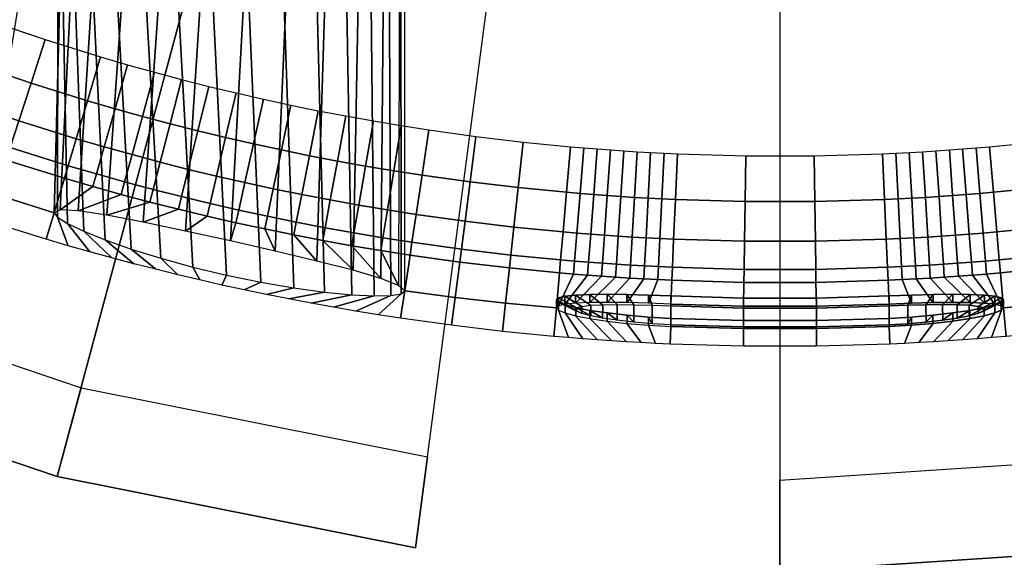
# Model space of a CAD drawing. Header units: inches. Extents: x -213 to 429, y -72 to 85.
# Tile 628 of 656: x 391.51 to 392.576, y 67.892 to 68.474. Entities that reach past the tile are written whole.
import ezdxf
from ezdxf.enums import TextEntityAlignment as Align

# ---------------------------------------------------------------- set-up
doc = ezdxf.new("R2010")
doc.units = ezdxf.units.IN
doc.header["$LTSCALE"] = 96
doc.header["$MEASUREMENT"] = 0
for name, color, linetype in [('A-FURN-3-BE_HOLD-BKCASE-BOTTOM-WOOD-HORIZONTAL', 33, 'Continuous'), ('A-FURN-3-BE_HOLD-BKCASE-SHELF-WOOD-HORIZONTAL', 33, 'Continuous'), ('A-FURN-3-BE_HOLD-BKCASE-TOP-FALSE', 251, 'Continuous'), ('A-FURN-3-BE_HOLD-STOR-TOP-WOOD-HORIZONTAL', 33, 'Continuous'), ('A-FURN-3-COLLECTION-UMA-LIGHT-BASE', 254, 'Continuous'), ('A-FURN-3-COLLECTION-UMA-LIGHT-BASE-HOLE', 251, 'Continuous'), ('A-FURN-3-COLLECTION-UMA-LIGHT-LENS', 31, 'Continuous'), ('A-FURN-HAWORTH-ATT', 251, 'Continuous')]:
    doc.layers.add(name, color=color, linetype=linetype)
doc.styles.get("Standard").update_dxf_attribs({"font": 'trebuc.ttf'})

# ---------------------------------------------------------------- blocks, each defined once
blk = doc.blocks.new('HCPL-UMT2-11-3D-3')
at = {"layer": 'A-FURN-3-COLLECTION-UMA-LIGHT-BASE'}
for points, invisible_edges in [([(0.8555, -2.4261, 29.0984), (0.8715, -2.4204, 29.0984), (-0.8715, -2.4204, 29.0984), (-0.8555, -2.4261, 29.0984)], 10), ([(-0.8555, -2.4261, 29.0984), (-0.7955, -2.4465, 29.0984), (0.7955, -2.4465, 29.0984), (0.8555, -2.4261, 29.0984)], 10), ([(0.7355, -2.4652, 29.0984), (0.7955, -2.4465, 29.0984), (-0.7955, -2.4465, 29.0984), (-0.7355, -2.4652, 29.0984)], 10), ([(-0.7355, -2.4652, 29.0984), (-0.7063, -2.4737, 29.0984), (0.7063, -2.4737, 29.0984), (0.7355, -2.4652, 29.0984)], 10), ([(0.6771, -2.4818, 29.0984), (0.7063, -2.4737, 29.0984), (-0.7063, -2.4737, 29.0984), (-0.6771, -2.4818, 29.0984)], 10), ([(-0.6771, -2.4818, 29.0984), (-0.6478, -2.4896, 29.0984), (0.6478, -2.4896, 29.0984), (0.6771, -2.4818, 29.0984)], 10), ([(0.6183, -2.4971, 29.0984), (0.6478, -2.4896, 29.0984), (-0.6478, -2.4896, 29.0984), (-0.6183, -2.4971, 29.0984)], 10), ([(-0.6183, -2.4971, 29.0984), (-0.5888, -2.5042, 29.0984), (0.5888, -2.5042, 29.0984), (0.6183, -2.4971, 29.0984)], 10), ([(0.5593, -2.511, 29.0984), (0.5888, -2.5042, 29.0984), (-0.5888, -2.5042, 29.0984), (-0.5592, -2.511, 29.0984)], 10), ([(-0.5592, -2.511, 29.0984), (-0.5296, -2.5174, 29.0984), (0.5296, -2.5174, 29.0984), (0.5593, -2.511, 29.0984)], 10), ([(0.4998, -2.5235, 29.0984), (0.5296, -2.5174, 29.0984), (-0.5296, -2.5174, 29.0984), (-0.4998, -2.5235, 29.0984)], 10), ([(-0.4998, -2.5235, 29.0984), (-0.47, -2.5292, 29.0984), (0.47, -2.5292, 29.0984), (0.4998, -2.5235, 29.0984)], 10), ([(0.4402, -2.5346, 29.0984), (0.47, -2.5292, 29.0984), (-0.47, -2.5292, 29.0984), (-0.4401, -2.5346, 29.0984)], 10), ([(-0.4401, -2.5346, 29.0984), (-0.4102, -2.5396, 29.0984), (0.4102, -2.5396, 29.0984), (0.4402, -2.5346, 29.0984)], 10), ([(0.3802, -2.5443, 29.0984), (0.4102, -2.5396, 29.0984), (-0.4102, -2.5396, 29.0984), (-0.3802, -2.5443, 29.0984)], 10), ([(-0.3802, -2.5443, 29.0984), (-0.3292, -2.5514, 29.0984), (0.3292, -2.5514, 29.0984), (0.3802, -2.5443, 29.0984)], 10), ([(0.278, -2.5575, 29.0984), (0.3292, -2.5514, 29.0984), (-0.3292, -2.5514, 29.0984), (-0.278, -2.5575, 29.0984)], 10), ([(-0.278, -2.5575, 29.0984), (-0.2267, -2.5625, 29.0984), (0.2267, -2.5625, 29.0984), (0.278, -2.5575, 29.0984)], 10), ([(0.2123, -2.5638, 29.0984), (0.2267, -2.5625, 29.0984), (-0.2267, -2.5625, 29.0984), (-0.2123, -2.5638, 29.0984)], 10), ([(-0.2123, -2.5638, 29.0984), (-0.1978, -2.5649, 29.0984), (0.1978, -2.5649, 29.0984), (0.2123, -2.5638, 29.0984)], 10), ([(0.1834, -2.566, 29.0984), (0.1978, -2.5649, 29.0984), (-0.1978, -2.5649, 29.0984), (-0.1834, -2.566, 29.0984)], 10), ([(-0.1834, -2.566, 29.0984), (-0.1689, -2.567, 29.0984), (0.1689, -2.567, 29.0984), (0.1834, -2.566, 29.0984)], 10), ([(0.1545, -2.5679, 29.0984), (0.1689, -2.567, 29.0984), (-0.1689, -2.567, 29.0984), (-0.1545, -2.5679, 29.0984)], 10), ([(-0.1545, -2.5679, 29.0984), (-0.14, -2.5687, 29.0984), (0.14, -2.5687, 29.0984), (0.1545, -2.5679, 29.0984)], 10), ([(0.1255, -2.5695, 29.0984), (0.14, -2.5687, 29.0984), (-0.14, -2.5687, 29.0984), (-0.1255, -2.5695, 29.0984)], 10), ([(-0.1255, -2.5695, 29.0984), (-0.1111, -2.5701, 29.0984), (0.1111, -2.5701, 29.0984), (0.1255, -2.5695, 29.0984)], 10), ([(-0.1111, -2.5701, 29.0984), (-0.037, -2.5723, 29.0984), (0.037, -2.5723, 29.0984), (0.1111, -2.5701, 29.0984)], 8)]:
    blk.add_3dface(points, dxfattribs=dict(at, invisible_edges=invisible_edges))
at = {"layer": 'A-FURN-HAWORTH-ATT', "flags": 1}
for tag, p in [('HAWMC', (0, 0)), ('HAWPN', (0, -0.1667)), ('HAWSN', (0, -0.3333))]:
    blk.add_attdef(tag, text='', height=0.1, dxfattribs=at).set_placement(p, align=Align.TOP_CENTER)
at = {"layer": 'A-FURN-3-COLLECTION-UMA-LIGHT-BASE'}
mesh = blk.add_polymesh((2, 77), dxfattribs=at)
for k, corner in enumerate([(0.8619, -2.6388, 29.9279), (0.9114, -2.5734, 29.4578), (0.9168, -2.5689, 29.4346), (0.9278, -2.5626, 29.4138), (0.9431, -2.5548, 29.3966), (0.9619, -2.5461, 29.3838), (0.983, -2.5369, 29.3759), (1.0053, -2.5275, 29.3732), (1.4037, -2.3299, 29.3732), (1.7645, -2.0701, 29.3732), (2.0782, -1.755, 29.3732), (2.3364, -1.393, 29.3732), (2.5321, -0.9937, 29.3732), (2.6601, -0.5679, 29.3732), (2.7171, -0.127, 29.3732), (2.7015, 0.3174, 29.3732), (2.6137, 0.7533, 29.3732), (2.456, 1.169, 29.3732), (2.2328, 1.5535, 29.3732), (1.9498, 1.8965, 29.3732), (1.6148, 2.1889, 29.3732), (1.2366, 2.4227, 29.3732), (0.8254, 2.5918, 29.3732), (0.3921, 2.6916, 29.3732), (0.3636, 2.6961, 29.3767), (0.3368, 2.7008, 29.387), (0.3132, 2.7053, 29.4035), (0.2943, 2.7097, 29.4252), (0.2812, 2.7138, 29.4508), (0.2747, 2.7173, 29.479), (0.2701, 2.722, 29.5221), (0.2604, 2.7276, 29.5708), (0.2421, 2.7337, 29.6168), (0.2157, 2.74, 29.6588), (0.182, 2.7459, 29.6952), (0.1424, 2.7511, 29.7253), (0.0976, 2.755, 29.747), (0.0497, 2.7577, 29.7609), (0, 2.7585, 29.7653), (-0.0497, 2.7577, 29.7609), (-0.0977, 2.755, 29.747), (-0.1425, 2.7511, 29.7253), (-0.182, 2.7459, 29.6952), (-0.2157, 2.74, 29.6588), (-0.2421, 2.7337, 29.6168), (-0.2604, 2.7276, 29.5708), (-0.2702, 2.722, 29.5221), (-0.2747, 2.7173, 29.479), (-0.2812, 2.7138, 29.4508), (-0.2943, 2.7097, 29.4252), (-0.3132, 2.7053, 29.4035), (-0.3368, 2.7008, 29.387), (-0.3636, 2.6961, 29.3767), (-0.3922, 2.6916, 29.3732), (-0.8254, 2.5918, 29.3732), (-1.2367, 2.4227, 29.3732), (-1.6148, 2.1888, 29.3732), (-1.9499, 1.8965, 29.3732), (-2.2328, 1.5535, 29.3732), (-2.456, 1.169, 29.3732), (-2.6137, 0.7532, 29.3732), (-2.7015, 0.3174, 29.3732), (-2.7171, -0.127, 29.3732), (-2.6601, -0.568, 29.3732), (-2.532, -0.9937, 29.3732), (-2.3363, -1.393, 29.3732), (-2.0782, -1.755, 29.3732), (-1.7645, -2.0701, 29.3732), (-1.4037, -2.3299, 29.3732), (-1.0053, -2.5275, 29.3732), (-0.983, -2.5369, 29.3759), (-0.9619, -2.5461, 29.3838), (-0.9431, -2.5548, 29.3966), (-0.9277, -2.5626, 29.4138), (-0.9168, -2.5689, 29.4346), (-0.9113, -2.5734, 29.4578), (-0.8618, -2.6389, 29.9279), (0.7632, -2.0306, 30.4279), (0.8131, -2.0136, 29.9578), (0.8181, -2.0119, 29.9346), (0.8272, -2.0086, 29.9138), (0.8398, -2.004, 29.8966), (0.855, -1.9983, 29.8838), (0.8719, -1.9918, 29.8759), (0.8895, -1.9849, 29.8732), (1.1024, -1.8298, 30.1232), (1.3857, -1.6257, 30.1232), (1.6321, -1.3782, 30.1232), (1.8348, -1.0939, 30.1232), (1.9885, -0.7804, 30.1232), (2.0891, -0.446, 30.1232), (2.1338, -0.0997, 30.1232), (2.1216, 0.2493, 30.1232), (2.0526, 0.5916, 30.1232), (1.9288, 0.9181, 30.1232), (1.7535, 1.22, 30.1232), (1.5313, 1.4894, 30.1232), (1.2682, 1.719, 30.1232), (0.9712, 1.9026, 30.1232), (0.6482, 2.0354, 30.1232), (0.308, 2.1138, 30.3732), (0.2855, 2.117, 30.3767), (0.2643, 2.1197, 30.387), (0.2457, 2.122, 30.4035), (0.2306, 2.1237, 30.4252), (0.2202, 2.1248, 30.4508), (0.2148, 2.1253, 30.479), (0.211, 2.1257, 30.5221), (0.203, 2.1265, 30.5708), (0.1884, 2.1278, 30.6168), (0.1677, 2.1295, 30.6588), (0.1413, 2.1315, 30.6952), (0.1105, 2.1333, 30.7253), (0.0757, 2.1348, 30.747), (0.0385, 2.1358, 30.7609), (0, 2.1361, 30.7653), (-0.0385, 2.1358, 30.7609), (-0.0757, 2.1348, 30.747), (-0.1105, 2.1333, 30.7253), (-0.1413, 2.1315, 30.6952), (-0.1677, 2.1295, 30.6588), (-0.1884, 2.1278, 30.6168), (-0.203, 2.1265, 30.5708), (-0.211, 2.1257, 30.5221), (-0.2148, 2.1253, 30.479), (-0.2202, 2.1248, 30.4508), (-0.2307, 2.1236, 30.4252), (-0.2457, 2.122, 30.4035), (-0.2643, 2.1197, 30.387), (-0.2855, 2.117, 30.3767), (-0.308, 2.1138, 30.3732), (-0.6482, 2.0354, 30.1232), (-0.9712, 1.9026, 30.1232), (-1.2682, 1.719, 30.1232), (-1.5313, 1.4894, 30.1232), (-1.7535, 1.22, 30.1232), (-1.9288, 0.918, 30.1232), (-2.0526, 0.5915, 30.1232), (-2.1216, 0.2492, 30.1232), (-2.1338, -0.0997, 30.1232), (-2.0891, -0.446, 30.1232), (-1.9885, -0.7804, 30.1232), (-1.8348, -1.094, 30.1232), (-1.632, -1.3783, 30.1232), (-1.3857, -1.6257, 30.1232), (-1.1023, -1.8298, 30.1232), (-0.8895, -1.9849, 29.8732), (-0.8718, -1.9919, 29.8759), (-0.855, -1.9983, 29.8838), (-0.8398, -2.004, 29.8966), (-0.8272, -2.0086, 29.9138), (-0.818, -2.0119, 29.9346), (-0.8131, -2.0136, 29.9578), (-0.7632, -2.0306, 30.4279)]):
    mesh.set_mesh_vertex(divmod(k, 77), corner)
mesh = blk.add_polymesh((6, 6), dxfattribs=at)
for k, corner in enumerate([(-0.6478, -2.4896, 29.0984), (-0.6602, -2.5377, 29.1077), (-0.6711, -2.5792, 29.1341), (-0.6788, -2.6088, 29.1743), (-0.6823, -2.6224, 29.2228), (-0.7289, -2.6366, 29.4861), (-0.6771, -2.4818, 29.0984), (-0.6901, -2.5297, 29.1077), (-0.7014, -2.5711, 29.1341), (-0.7095, -2.6006, 29.1743), (-0.7132, -2.6141, 29.2228), (-0.7597, -2.6319, 29.5254), (-0.7063, -2.4737, 29.0984), (-0.7199, -2.5214, 29.1077), (-0.7317, -2.5627, 29.1341), (-0.7401, -2.592, 29.1743), (-0.744, -2.6055, 29.2228), (-0.7792, -2.6309, 29.5715), (-0.7355, -2.4652, 29.0984), (-0.7496, -2.5127, 29.1077), (-0.7619, -2.5539, 29.1341), (-0.7707, -2.5831, 29.1743), (-0.7747, -2.5966, 29.2228), (-0.7858, -2.634, 29.6211), (-0.7955, -2.4465, 29.0984), (-0.8108, -2.4936, 29.1077), (-0.8241, -2.5345, 29.1341), (-0.8335, -2.5635, 29.1743), (-0.8379, -2.5769, 29.2228), (-0.891, -2.6008, 29.6257), (-0.8555, -2.4261, 29.0984), (-0.872, -2.4729, 29.1077), (-0.8863, -2.5134, 29.1341), (-0.8964, -2.5422, 29.1743), (-0.9011, -2.5555, 29.2228), (-0.9087, -2.5771, 29.457)]):
    mesh.set_mesh_vertex(divmod(k, 6), corner)
mesh = blk.add_polymesh((9, 6), dxfattribs=at)
for k, corner in enumerate([(-0.4102, -2.5396, 29.0984), (-0.4181, -2.5886, 29.1077), (-0.425, -2.631, 29.1341), (-0.4298, -2.6611, 29.1743), (-0.4321, -2.675, 29.2228), (-0.4129, -2.7127, 29.5717), (-0.4401, -2.5346, 29.0984), (-0.4486, -2.5835, 29.1077), (-0.456, -2.6258, 29.1341), (-0.4612, -2.6559, 29.1743), (-0.4636, -2.6697, 29.2228), (-0.432, -2.7051, 29.5261), (-0.47, -2.5292, 29.0984), (-0.4791, -2.578, 29.1077), (-0.4869, -2.6202, 29.1341), (-0.4925, -2.6503, 29.1743), (-0.4951, -2.6641, 29.2228), (-0.4622, -2.6963, 29.4871), (-0.4998, -2.5235, 29.0984), (-0.5095, -2.5722, 29.1077), (-0.5178, -2.6143, 29.1341), (-0.5238, -2.6443, 29.1743), (-0.5265, -2.658, 29.2228), (-0.5013, -2.6863, 29.4573), (-0.5296, -2.5174, 29.0984), (-0.5398, -2.566, 29.1077), (-0.5486, -2.608, 29.1341), (-0.5549, -2.6379, 29.1743), (-0.5578, -2.6516, 29.2228), (-0.5466, -2.6756, 29.4387), (-0.5592, -2.511, 29.0984), (-0.57, -2.5594, 29.1077), (-0.5794, -2.6014, 29.1341), (-0.586, -2.6312, 29.1743), (-0.5891, -2.6449, 29.2228), (-0.595, -2.6646, 29.4321), (-0.5888, -2.5042, 29.0984), (-0.6002, -2.5525, 29.1077), (-0.61, -2.5943, 29.1341), (-0.617, -2.6241, 29.1743), (-0.6202, -2.6377, 29.2228), (-0.6436, -2.6539, 29.4381), (-0.6183, -2.4971, 29.0984), (-0.6303, -2.5453, 29.1077), (-0.6406, -2.587, 29.1341), (-0.6479, -2.6166, 29.1743), (-0.6513, -2.6302, 29.2228), (-0.6893, -2.6442, 29.4565), (-0.6478, -2.4896, 29.0984), (-0.6602, -2.5377, 29.1077), (-0.6711, -2.5792, 29.1341), (-0.6788, -2.6088, 29.1743), (-0.6823, -2.6224, 29.2228), (-0.7289, -2.6366, 29.4861)]):
    mesh.set_mesh_vertex(divmod(k, 6), corner)
mesh = blk.add_polymesh((9, 6), dxfattribs=at)
for k, corner in enumerate([(-0.1689, -2.567, 29.0984), (-0.1722, -2.6165, 29.1077), (-0.175, -2.6593, 29.1341), (-0.177, -2.6898, 29.1743), (-0.1779, -2.7038, 29.2228), (-0.2059, -2.7313, 29.5226), (-0.1834, -2.566, 29.0984), (-0.1869, -2.6155, 29.1077), (-0.19, -2.6583, 29.1341), (-0.1921, -2.6888, 29.1743), (-0.1931, -2.7028, 29.2228), (-0.2213, -2.732, 29.5414), (-0.1978, -2.5649, 29.0984), (-0.2016, -2.6144, 29.1077), (-0.2049, -2.6572, 29.1341), (-0.2073, -2.6877, 29.1743), (-0.2084, -2.7016, 29.2228), (-0.2327, -2.7331, 29.5629), (-0.2123, -2.5638, 29.0984), (-0.2163, -2.6132, 29.1077), (-0.2199, -2.656, 29.1341), (-0.2224, -2.6864, 29.1743), (-0.2236, -2.7004, 29.2228), (-0.2397, -2.7348, 29.5861), (-0.2267, -2.5625, 29.0984), (-0.2311, -2.6119, 29.1077), (-0.2348, -2.6547, 29.1341), (-0.2375, -2.6852, 29.1743), (-0.2388, -2.6991, 29.2228), (-0.2421, -2.737, 29.6102), (-0.278, -2.5575, 29.0984), (-0.2833, -2.6068, 29.1077), (-0.288, -2.6495, 29.1341), (-0.2913, -2.6799, 29.1743), (-0.2928, -2.6938, 29.2228), (-0.297, -2.732, 29.6139), (-0.3292, -2.5514, 29.0984), (-0.3355, -2.6006, 29.1077), (-0.341, -2.6432, 29.1341), (-0.3449, -2.6735, 29.1743), (-0.3467, -2.6874, 29.2228), (-0.3517, -2.7258, 29.6175), (-0.3802, -2.5443, 29.0984), (-0.3875, -2.5933, 29.1077), (-0.3939, -2.6358, 29.1341), (-0.3984, -2.666, 29.1743), (-0.4005, -2.6799, 29.2228), (-0.4063, -2.7185, 29.6211), (-0.4102, -2.5396, 29.0984), (-0.4181, -2.5886, 29.1077), (-0.425, -2.631, 29.1341), (-0.4298, -2.6611, 29.1743), (-0.4321, -2.675, 29.2228), (-0.4129, -2.7127, 29.5717)]):
    mesh.set_mesh_vertex(divmod(k, 6), corner)
mesh = blk.add_polymesh((9, 6), dxfattribs=at)
for k, corner in enumerate([(0.278, -2.5575, 29.0984), (0.2834, -2.6068, 29.1077), (0.288, -2.6495, 29.1341), (0.2913, -2.6799, 29.1743), (0.2928, -2.6938, 29.2228), (0.297, -2.732, 29.6139), (0.2267, -2.5625, 29.0984), (0.2311, -2.6119, 29.1077), (0.2349, -2.6547, 29.1341), (0.2375, -2.6852, 29.1743), (0.2388, -2.6991, 29.2228), (0.2421, -2.737, 29.6102), (0.2123, -2.5638, 29.0984), (0.2164, -2.6132, 29.1077), (0.2199, -2.656, 29.1341), (0.2224, -2.6864, 29.1743), (0.2236, -2.7004, 29.2228), (0.2398, -2.7348, 29.5861), (0.1978, -2.5649, 29.0984), (0.2016, -2.6144, 29.1077), (0.2049, -2.6572, 29.1341), (0.2073, -2.6877, 29.1743), (0.2084, -2.7016, 29.2228), (0.2327, -2.7331, 29.5629), (0.1834, -2.566, 29.0984), (0.1869, -2.6155, 29.1077), (0.19, -2.6583, 29.1341), (0.1922, -2.6888, 29.1743), (0.1932, -2.7028, 29.2228), (0.2213, -2.732, 29.5414), (0.1689, -2.567, 29.0984), (0.1722, -2.6165, 29.1077), (0.175, -2.6593, 29.1341), (0.177, -2.6898, 29.1743), (0.1779, -2.7038, 29.2228), (0.2059, -2.7313, 29.5226), (0.1545, -2.5679, 29.0984), (0.1575, -2.6174, 29.1077), (0.16, -2.6603, 29.1341), (0.1619, -2.6908, 29.1743), (0.1627, -2.7048, 29.2228), (0.1871, -2.7312, 29.5072), (0.14, -2.5687, 29.0984), (0.1427, -2.6183, 29.1077), (0.1451, -2.6611, 29.1341), (0.1467, -2.6916, 29.1743), (0.1475, -2.7057, 29.2228), (0.1656, -2.7314, 29.4957), (0.1255, -2.5695, 29.0984), (0.128, -2.619, 29.1077), (0.1301, -2.6619, 29.1341), (0.1316, -2.6924, 29.1743), (0.1322, -2.7064, 29.2228), (0.1423, -2.732, 29.4886)]):
    mesh.set_mesh_vertex(divmod(k, 6), corner)
mesh = blk.add_polymesh((9, 6), dxfattribs=at)
for k, corner in enumerate([(0.1255, -2.5695, 29.0984), (0.128, -2.619, 29.1077), (0.1301, -2.6619, 29.1341), (0.1316, -2.6924, 29.1743), (0.1322, -2.7064, 29.2228), (0.1423, -2.732, 29.4886), (0.1111, -2.5701, 29.0984), (0.1132, -2.6197, 29.1077), (0.1151, -2.6626, 29.1341), (0.1164, -2.6931, 29.1743), (0.117, -2.7071, 29.2228), (0.1181, -2.733, 29.4862), (0.037, -2.5723, 29.0984), (0.0378, -2.6219, 29.1077), (0.0384, -2.6648, 29.1341), (0.0388, -2.6954, 29.1743), (0.039, -2.7094, 29.2228), (0.0394, -2.7352, 29.4862), (-0.037, -2.5723, 29.0984), (-0.0377, -2.6219, 29.1077), (-0.0384, -2.6648, 29.1341), (-0.0388, -2.6954, 29.1743), (-0.039, -2.7094, 29.2228), (-0.0394, -2.7352, 29.4862), (-0.1111, -2.5701, 29.0984), (-0.1132, -2.6197, 29.1077), (-0.1151, -2.6626, 29.1341), (-0.1164, -2.6931, 29.1743), (-0.117, -2.7071, 29.2228), (-0.1181, -2.733, 29.4862), (-0.1255, -2.5695, 29.0984), (-0.128, -2.619, 29.1077), (-0.1301, -2.6619, 29.1341), (-0.1315, -2.6924, 29.1743), (-0.1322, -2.7064, 29.2228), (-0.1423, -2.732, 29.4886), (-0.14, -2.5687, 29.0984), (-0.1427, -2.6183, 29.1077), (-0.145, -2.6611, 29.1341), (-0.1467, -2.6916, 29.1743), (-0.1475, -2.7057, 29.2228), (-0.1656, -2.7314, 29.4957), (-0.1545, -2.5679, 29.0984), (-0.1574, -2.6174, 29.1077), (-0.16, -2.6603, 29.1341), (-0.1619, -2.6908, 29.1743), (-0.1627, -2.7048, 29.2228), (-0.1871, -2.7312, 29.5072), (-0.1689, -2.567, 29.0984), (-0.1722, -2.6165, 29.1077), (-0.175, -2.6593, 29.1341), (-0.177, -2.6898, 29.1743), (-0.1779, -2.7038, 29.2228), (-0.2059, -2.7313, 29.5226)]):
    mesh.set_mesh_vertex(divmod(k, 6), corner)
mesh = blk.add_polymesh((2, 60), dxfattribs=at)
for k, corner in enumerate([(-0.891, -2.6008, 29.6257), (-0.7858, -2.634, 29.6211), (-0.7821, -2.6389, 29.6583), (-0.7712, -2.6457, 29.6938), (-0.7538, -2.6541, 29.7262), (-0.7305, -2.6634, 29.7544), (-0.7024, -2.6733, 29.7776), (-0.6704, -2.6833, 29.795), (-0.6356, -2.6929, 29.8059), (-0.5991, -2.7016, 29.81), (-0.5622, -2.7092, 29.807), (-0.5264, -2.7154, 29.7969), (-0.4931, -2.72, 29.7798), (-0.4636, -2.7228, 29.7564), (-0.4393, -2.724, 29.7276), (-0.4212, -2.7235, 29.6945), (-0.41, -2.7217, 29.6585), (-0.4063, -2.7185, 29.6211), (-0.3517, -2.7258, 29.6175), (-0.297, -2.732, 29.6139), (-0.2421, -2.737, 29.6102), (-0.2397, -2.7396, 29.6344), (-0.2327, -2.7425, 29.6577), (-0.2213, -2.7455, 29.6791), (-0.2059, -2.7486, 29.6978), (-0.1871, -2.7514, 29.7133), (-0.1657, -2.7539, 29.7248), (-0.1424, -2.7559, 29.7318), (-0.1181, -2.7573, 29.7343), (-0.0394, -2.7595, 29.7343), (0.0394, -2.7595, 29.7343), (0.1181, -2.7573, 29.7343), (0.1424, -2.7559, 29.7318), (0.1657, -2.7539, 29.7248), (0.1872, -2.7514, 29.7133), (0.2059, -2.7486, 29.6978), (0.2213, -2.7455, 29.6791), (0.2327, -2.7425, 29.6577), (0.2397, -2.7396, 29.6344), (0.2421, -2.737, 29.6102), (0.297, -2.732, 29.6139), (0.3517, -2.7258, 29.6175), (0.4063, -2.7185, 29.6211), (0.41, -2.7217, 29.6585), (0.4212, -2.7235, 29.6945), (0.4393, -2.724, 29.7276), (0.4636, -2.7228, 29.7564), (0.4931, -2.72, 29.7798), (0.5264, -2.7154, 29.7969), (0.5623, -2.7092, 29.807), (0.5991, -2.7016, 29.81), (0.6356, -2.6929, 29.8059), (0.6704, -2.6833, 29.795), (0.7024, -2.6733, 29.7776), (0.7305, -2.6634, 29.7544), (0.7538, -2.6541, 29.7262), (0.7712, -2.6457, 29.6938), (0.7821, -2.6389, 29.6583), (0.7858, -2.634, 29.6211), (0.891, -2.6008, 29.6257), (-0.8592, -2.6426, 29.9271), (-0.7944, -2.6628, 29.9271), (-0.7708, -2.6697, 29.9271), (-0.7472, -2.6764, 29.9271), (-0.7234, -2.6829, 29.9271), (-0.6997, -2.6892, 29.9271), (-0.6759, -2.6953, 29.9271), (-0.652, -2.7012, 29.9271), (-0.628, -2.7068, 29.9271), (-0.6041, -2.7123, 29.9271), (-0.58, -2.7175, 29.9271), (-0.556, -2.7225, 29.9271), (-0.5319, -2.7274, 29.9271), (-0.5077, -2.732, 29.9271), (-0.4835, -2.7363, 29.9271), (-0.4593, -2.7405, 29.9271), (-0.435, -2.7445, 29.9271), (-0.4107, -2.7482, 29.9271), (-0.3555, -2.7559, 29.9271), (-0.3003, -2.7625, 29.9271), (-0.2449, -2.7679, 29.9271), (-0.2291, -2.7693, 29.9271), (-0.2134, -2.7705, 29.9271), (-0.1977, -2.7717, 29.9271), (-0.1819, -2.7728, 29.9271), (-0.1662, -2.7738, 29.9271), (-0.1504, -2.7747, 29.9271), (-0.1347, -2.7755, 29.9271), (-0.1189, -2.7762, 29.9271), (-0.0396, -2.7784, 29.9271), (0.0397, -2.7784, 29.9271), (0.1189, -2.7762, 29.9271), (0.1347, -2.7755, 29.9271), (0.1504, -2.7747, 29.9271), (0.1662, -2.7738, 29.9271), (0.1819, -2.7728, 29.9271), (0.1977, -2.7717, 29.9271), (0.2134, -2.7705, 29.9271), (0.2291, -2.7693, 29.9271), (0.2449, -2.7679, 29.9271), (0.3003, -2.7625, 29.9271), (0.3556, -2.7559, 29.9271), (0.4107, -2.7482, 29.9271), (0.435, -2.7445, 29.9271), (0.4593, -2.7405, 29.9271), (0.4835, -2.7363, 29.9271), (0.5077, -2.732, 29.9271), (0.5319, -2.7274, 29.9271), (0.556, -2.7225, 29.9271), (0.5801, -2.7175, 29.9271), (0.6041, -2.7123, 29.9271), (0.6281, -2.7068, 29.9271), (0.652, -2.7012, 29.9271), (0.6759, -2.6953, 29.9271), (0.6997, -2.6892, 29.9271), (0.7235, -2.6829, 29.9271), (0.7472, -2.6764, 29.9271), (0.7708, -2.6697, 29.9271), (0.7944, -2.6628, 29.9271), (0.8592, -2.6426, 29.9271)]):
    mesh.set_mesh_vertex(divmod(k, 60), corner)
mesh = blk.add_polymesh((2, 17), dxfattribs=at)
for k, corner in enumerate([(-0.1181, -2.733, 29.4862), (-0.1424, -2.732, 29.4886), (-0.1657, -2.7314, 29.4957), (-0.1872, -2.7312, 29.5073), (-0.206, -2.7313, 29.5228), (-0.2214, -2.732, 29.5417), (-0.2328, -2.7332, 29.5632), (-0.2398, -2.7348, 29.5865), (-0.2421, -2.737, 29.6107), (-0.2396, -2.7396, 29.6348), (-0.2325, -2.7425, 29.658), (-0.2211, -2.7455, 29.6793), (-0.2057, -2.7486, 29.698), (-0.187, -2.7514, 29.7133), (-0.1656, -2.7539, 29.7248), (-0.1423, -2.7559, 29.7319), (-0.1181, -2.7573, 29.7343), (-0.1181, -2.7241, 29.4862), (-0.1424, -2.7232, 29.4886), (-0.1657, -2.7226, 29.4957), (-0.1872, -2.7223, 29.5073), (-0.206, -2.7225, 29.5228), (-0.2214, -2.7232, 29.5417), (-0.2328, -2.7243, 29.5632), (-0.2398, -2.726, 29.5865), (-0.2421, -2.7282, 29.6107), (-0.2396, -2.7308, 29.6348), (-0.2325, -2.7337, 29.658), (-0.2211, -2.7367, 29.6793), (-0.2057, -2.7398, 29.698), (-0.187, -2.7426, 29.7133), (-0.1656, -2.7451, 29.7248), (-0.1423, -2.7471, 29.7319), (-0.1181, -2.7485, 29.7343)]):
    mesh.set_mesh_vertex(divmod(k, 17), corner)
mesh = blk.add_polymesh((2, 17), dxfattribs=at)
for k, corner in enumerate([(-0.1181, -2.7241, 29.4862), (-0.1424, -2.7232, 29.4886), (-0.1657, -2.7226, 29.4957), (-0.1872, -2.7223, 29.5073), (-0.206, -2.7225, 29.5228), (-0.2214, -2.7232, 29.5417), (-0.2328, -2.7243, 29.5632), (-0.2398, -2.726, 29.5865), (-0.2421, -2.7282, 29.6107), (-0.2396, -2.7308, 29.6348), (-0.2325, -2.7337, 29.658), (-0.2211, -2.7367, 29.6793), (-0.2057, -2.7398, 29.698), (-0.187, -2.7426, 29.7133), (-0.1656, -2.7451, 29.7248), (-0.1423, -2.7471, 29.7319), (-0.1181, -2.7485, 29.7343), (-0.1181, -2.7349, 29.5059), (-0.1385, -2.7341, 29.5079), (-0.1581, -2.7336, 29.5139), (-0.1762, -2.7335, 29.5236), (-0.192, -2.7337, 29.5367), (-0.205, -2.7343, 29.5525), (-0.2146, -2.7354, 29.5706), (-0.2205, -2.7368, 29.5902), (-0.2224, -2.7387, 29.6106), (-0.2203, -2.7408, 29.6309), (-0.2144, -2.7432, 29.6504), (-0.2048, -2.7457, 29.6683), (-0.1918, -2.7482, 29.684), (-0.1761, -2.7505, 29.697), (-0.1581, -2.7526, 29.7066), (-0.1385, -2.7542, 29.7126), (-0.1181, -2.7554, 29.7146)]):
    mesh.set_mesh_vertex(divmod(k, 17), corner)
mesh = blk.add_polymesh((2, 4), dxfattribs=at)
for k, corner in enumerate([(-0.1181, -2.733, 29.4862), (-0.0394, -2.7352, 29.4862), (0.0394, -2.7352, 29.4862), (0.1181, -2.733, 29.4862), (-0.1181, -2.7241, 29.4862), (-0.0394, -2.7264, 29.4862), (0.0394, -2.7264, 29.4862), (0.1181, -2.7241, 29.4862)]):
    mesh.set_mesh_vertex(divmod(k, 4), corner)
mesh = blk.add_polymesh((2, 4), dxfattribs=at)
for k, corner in enumerate([(-0.1181, -2.7241, 29.4862), (-0.0394, -2.7264, 29.4862), (0.0394, -2.7264, 29.4862), (0.1181, -2.7241, 29.4862), (-0.1181, -2.7349, 29.5059), (-0.0394, -2.7372, 29.5059), (0.0394, -2.7372, 29.5059), (0.1181, -2.7349, 29.5059)]):
    mesh.set_mesh_vertex(divmod(k, 4), corner)
mesh = blk.add_polymesh((2, 17), dxfattribs=at)
for k, corner in enumerate([(0.1181, -2.733, 29.4862), (0.1424, -2.732, 29.4886), (0.1657, -2.7314, 29.4957), (0.1872, -2.7312, 29.5073), (0.206, -2.7313, 29.5228), (0.2214, -2.732, 29.5417), (0.2328, -2.7332, 29.5632), (0.2398, -2.7348, 29.5865), (0.2421, -2.737, 29.6107), (0.2396, -2.7396, 29.6348), (0.2325, -2.7425, 29.658), (0.2211, -2.7455, 29.6793), (0.2057, -2.7486, 29.698), (0.187, -2.7514, 29.7133), (0.1656, -2.7539, 29.7248), (0.1424, -2.7559, 29.7319), (0.1181, -2.7573, 29.7343), (0.1181, -2.7241, 29.4862), (0.1424, -2.7232, 29.4886), (0.1657, -2.7226, 29.4957), (0.1872, -2.7223, 29.5073), (0.206, -2.7225, 29.5228), (0.2214, -2.7232, 29.5417), (0.2328, -2.7243, 29.5632), (0.2398, -2.726, 29.5865), (0.2421, -2.7282, 29.6107), (0.2396, -2.7308, 29.6348), (0.2325, -2.7337, 29.658), (0.2211, -2.7367, 29.6793), (0.2057, -2.7398, 29.698), (0.187, -2.7426, 29.7133), (0.1656, -2.7451, 29.7248), (0.1424, -2.7471, 29.7319), (0.1181, -2.7485, 29.7343)]):
    mesh.set_mesh_vertex(divmod(k, 17), corner)
mesh = blk.add_polymesh((2, 17), dxfattribs=at)
for k, corner in enumerate([(0.1181, -2.7241, 29.4862), (0.1424, -2.7232, 29.4886), (0.1657, -2.7226, 29.4957), (0.1872, -2.7223, 29.5073), (0.206, -2.7225, 29.5228), (0.2214, -2.7232, 29.5417), (0.2328, -2.7243, 29.5632), (0.2398, -2.726, 29.5865), (0.2421, -2.7282, 29.6107), (0.2396, -2.7308, 29.6348), (0.2325, -2.7337, 29.658), (0.2211, -2.7367, 29.6793), (0.2057, -2.7398, 29.698), (0.187, -2.7426, 29.7133), (0.1656, -2.7451, 29.7248), (0.1424, -2.7471, 29.7319), (0.1181, -2.7485, 29.7343), (0.1181, -2.7349, 29.5059), (0.1385, -2.7341, 29.5079), (0.1581, -2.7336, 29.5139), (0.1762, -2.7335, 29.5236), (0.1921, -2.7337, 29.5367), (0.205, -2.7343, 29.5525), (0.2146, -2.7354, 29.5706), (0.2205, -2.7368, 29.5902), (0.2224, -2.7387, 29.6106), (0.2204, -2.7408, 29.6309), (0.2144, -2.7432, 29.6504), (0.2048, -2.7457, 29.6683), (0.1918, -2.7482, 29.684), (0.1761, -2.7505, 29.697), (0.1581, -2.7526, 29.7066), (0.1385, -2.7542, 29.7126), (0.1181, -2.7554, 29.7146)]):
    mesh.set_mesh_vertex(divmod(k, 17), corner)
mesh = blk.add_polymesh((2, 9), dxfattribs=at)
for k, corner in enumerate([(-0.2224, -2.7386, 29.6102), (-0.2204, -2.7368, 29.5899), (-0.2145, -2.7354, 29.5704), (-0.2049, -2.7343, 29.5523), (-0.1919, -2.7337, 29.5365), (-0.1761, -2.7335, 29.5235), (-0.1581, -2.7336, 29.5139), (-0.1385, -2.7341, 29.5079), (-0.1181, -2.7349, 29.5059), (-0.2224, -2.7386, 29.6102), (-0.2204, -2.7408, 29.6306), (-0.2145, -2.7432, 29.6501), (-0.2049, -2.7457, 29.6681), (-0.192, -2.7482, 29.6839), (-0.1762, -2.7505, 29.6969), (-0.1581, -2.7526, 29.7066), (-0.1385, -2.7542, 29.7125), (-0.1181, -2.7554, 29.7146)]):
    mesh.set_mesh_vertex(divmod(k, 9), corner)
mesh = blk.add_polymesh((2, 4), dxfattribs=at)
for k, corner in enumerate([(-0.1181, -2.7349, 29.5059), (-0.0394, -2.7372, 29.5059), (0.0394, -2.7372, 29.5059), (0.1181, -2.7349, 29.5059), (-0.1181, -2.7554, 29.7146), (-0.0394, -2.7576, 29.7146), (0.0394, -2.7576, 29.7146), (0.1181, -2.7554, 29.7146)]):
    mesh.set_mesh_vertex(divmod(k, 4), corner)
mesh = blk.add_polymesh((2, 9), dxfattribs=at)
for k, corner in enumerate([(0.2224, -2.7386, 29.6102), (0.2204, -2.7408, 29.6306), (0.2145, -2.7432, 29.6501), (0.2049, -2.7457, 29.6681), (0.192, -2.7482, 29.6839), (0.1762, -2.7505, 29.6969), (0.1582, -2.7526, 29.7066), (0.1385, -2.7542, 29.7125), (0.1181, -2.7554, 29.7146), (0.2224, -2.7386, 29.6102), (0.2205, -2.7368, 29.5899), (0.2145, -2.7354, 29.5704), (0.2049, -2.7343, 29.5523), (0.1919, -2.7337, 29.5365), (0.1761, -2.7335, 29.5235), (0.1581, -2.7336, 29.5139), (0.1385, -2.7341, 29.5079), (0.1181, -2.7349, 29.5059)]):
    mesh.set_mesh_vertex(divmod(k, 9), corner)
mesh = blk.add_polymesh((2, 4), dxfattribs=at)
for k, corner in enumerate([(-0.1181, -2.7485, 29.7343), (-0.0394, -2.7507, 29.7343), (0.0394, -2.7507, 29.7343), (0.1181, -2.7485, 29.7343), (-0.1181, -2.7573, 29.7343), (-0.0394, -2.7595, 29.7343), (0.0394, -2.7595, 29.7343), (0.1181, -2.7573, 29.7343)]):
    mesh.set_mesh_vertex(divmod(k, 4), corner)
mesh = blk.add_polymesh((2, 4), dxfattribs=at)
for k, corner in enumerate([(-0.1181, -2.7554, 29.7146), (-0.0394, -2.7576, 29.7146), (0.0394, -2.7576, 29.7146), (0.1181, -2.7554, 29.7146), (-0.1181, -2.7485, 29.7343), (-0.0394, -2.7507, 29.7343), (0.0394, -2.7507, 29.7343), (0.1181, -2.7485, 29.7343)]):
    mesh.set_mesh_vertex(divmod(k, 4), corner)
at = {"layer": 'A-FURN-3-COLLECTION-UMA-LIGHT-BASE-HOLE'}
mesh = blk.add_polymesh((2, 28), dxfattribs=dict(at, n_close=True))
for k, corner in enumerate([(-0.4063, -1.9154, 29.6211), (-0.411, -1.9154, 29.6633), (-0.4251, -1.9154, 29.7034), (-0.4477, -1.9154, 29.7394), (-0.4777, -1.9154, 29.7695), (-0.5137, -1.9154, 29.7921), (-0.5538, -1.9154, 29.8061), (-0.596, -1.9154, 29.8109), (-0.6383, -1.9154, 29.8061), (-0.6784, -1.9154, 29.7921), (-0.7144, -1.9154, 29.7695), (-0.7444, -1.9154, 29.7394), (-0.767, -1.9154, 29.7034), (-0.7811, -1.9154, 29.6633), (-0.7858, -1.9154, 29.6211), (-0.7811, -1.9154, 29.5789), (-0.767, -1.9154, 29.5387), (-0.7444, -1.9154, 29.5028), (-0.7144, -1.9154, 29.4727), (-0.6784, -1.9154, 29.4501), (-0.6383, -1.9154, 29.4361), (-0.596, -1.9154, 29.4313), (-0.5538, -1.9154, 29.4361), (-0.5137, -1.9154, 29.4501), (-0.4777, -1.9154, 29.4727), (-0.4477, -1.9154, 29.5028), (-0.4251, -1.9154, 29.5387), (-0.411, -1.9154, 29.5789), (-0.4063, -2.7185, 29.6211), (-0.41, -2.7217, 29.6585), (-0.4212, -2.7235, 29.6945), (-0.4393, -2.724, 29.7276), (-0.4636, -2.7228, 29.7564), (-0.4931, -2.72, 29.7798), (-0.5264, -2.7154, 29.7969), (-0.5622, -2.7092, 29.807), (-0.5991, -2.7016, 29.81), (-0.6356, -2.6929, 29.8059), (-0.6704, -2.6833, 29.795), (-0.7024, -2.6733, 29.7776), (-0.7305, -2.6634, 29.7544), (-0.7538, -2.6541, 29.7262), (-0.7712, -2.6457, 29.6938), (-0.7821, -2.6389, 29.6583), (-0.7858, -2.634, 29.6211), (-0.7792, -2.6309, 29.5715), (-0.7597, -2.6319, 29.5254), (-0.7289, -2.6366, 29.4861), (-0.6893, -2.6442, 29.4565), (-0.6436, -2.6539, 29.4381), (-0.595, -2.6646, 29.4321), (-0.5466, -2.6756, 29.4387), (-0.5013, -2.6863, 29.4573), (-0.4622, -2.6963, 29.4871), (-0.432, -2.7051, 29.5261), (-0.4129, -2.7127, 29.5717)]):
    mesh.set_mesh_vertex(divmod(k, 28), corner)
at = {"layer": 'A-FURN-3-COLLECTION-UMA-LIGHT-LENS'}
mesh = blk.add_polymesh((8, 8), dxfattribs=at)
for k, corner in enumerate([(-1.2615, -0.7284, 39.8858), (-1.3116, -0.7573, 39.8858), (-1.3139, -0.7586, 39.8853), (-1.316, -0.7598, 39.8839), (-1.3175, -0.7607, 39.8818), (-1.3183, -0.7611, 39.8791), (-2.6178, -1.5114, 29.8858), (-2.5318, -1.4617, 29.8858), (-1.1557, -0.8868, 39.8858), (-1.2015, -0.922, 39.8858), (-1.2037, -0.9236, 39.8853), (-1.2056, -0.9251, 39.8839), (-1.207, -0.9262, 39.8818), (-1.2077, -0.9267, 39.8791), (-2.3982, -1.8402, 29.8858), (-2.3193, -1.7797, 29.8858), (-1.03, -1.0301, 39.8858), (-1.0709, -1.0709, 39.8858), (-1.0728, -1.0728, 39.8853), (-1.0745, -1.0745, 39.8839), (-1.0758, -1.0758, 39.8818), (-1.0764, -1.0764, 39.8791), (-2.1375, -2.1375, 29.8858), (-2.0672, -2.0672, 29.8858), (-0.8868, -1.1557, 39.8858), (-0.9219, -1.2015, 39.8858), (-0.9236, -1.2037, 39.8853), (-0.9251, -1.2056, 39.8839), (-0.9261, -1.207, 39.8818), (-0.9267, -1.2077, 39.8791), (-1.8402, -2.3982, 29.8858), (-1.7797, -2.3193, 29.8858), (-0.7283, -1.2615, 39.8858), (-0.7572, -1.3116, 39.8858), (-0.7586, -1.314, 39.8853), (-0.7598, -1.316, 39.8839), (-0.7607, -1.3176, 39.8818), (-0.7611, -1.3183, 39.8791), (-1.5114, -2.6179, 29.8858), (-1.4617, -2.5318, 29.8858), (-0.5574, -1.3458, 39.8858), (-0.5796, -1.3992, 39.8858), (-0.5806, -1.4017, 39.8853), (-0.5815, -1.404, 39.8839), (-0.5822, -1.4056, 39.8818), (-0.5825, -1.4064, 39.8791), (-1.1568, -2.7928, 29.8858), (-1.1187, -2.7009, 29.8858), (-0.377, -1.4071, 39.8858), (-0.392, -1.4629, 39.8858), (-0.3927, -1.4655, 39.8853), (-0.3933, -1.4679, 39.8839), (-0.3938, -1.4695, 39.8818), (-0.394, -1.4704, 39.8791), (-0.7824, -2.9198, 29.8858), (-0.7566, -2.8238, 29.8858), (-0.1901, -1.4442, 39.8858), (-0.1977, -1.5015, 39.8858), (-0.198, -1.5042, 39.8853), (-0.1983, -1.5066, 39.8839), (-0.1986, -1.5084, 39.8818), (-0.1987, -1.5093, 39.8791), (-0.3946, -2.997, 29.8858), (-0.3816, -2.8984, 29.8858)]):
    mesh.set_mesh_vertex(divmod(k, 8), corner)
mesh = blk.add_polymesh((9, 8), dxfattribs=at)
for k, corner in enumerate([(0, -1.4567, 39.8858), (0, -1.5145, 39.8858), (0, -1.5172, 39.8853), (0, -1.5196, 39.8839), (0, -1.5214, 39.8818), (0, -1.5223, 39.8791), (0, -3.0228, 29.8858), (0, -2.9235, 29.8858), (0.1901, -1.4442, 39.8858), (0.1977, -1.5015, 39.8858), (0.198, -1.5042, 39.8853), (0.1984, -1.5066, 39.8839), (0.1986, -1.5084, 39.8818), (0.1987, -1.5093, 39.8791), (0.3946, -2.997, 29.8858), (0.3816, -2.8984, 29.8858), (0.377, -1.4071, 39.8858), (0.392, -1.4629, 39.8858), (0.3927, -1.4655, 39.8853), (0.3933, -1.4679, 39.8839), (0.3938, -1.4695, 39.8818), (0.394, -1.4704, 39.8791), (0.7824, -2.9198, 29.8858), (0.7566, -2.8238, 29.8858), (0.5575, -1.3458, 39.8858), (0.5796, -1.3992, 39.8858), (0.5806, -1.4017, 39.8853), (0.5815, -1.404, 39.8839), (0.5822, -1.4056, 39.8818), (0.5826, -1.4064, 39.8791), (1.1568, -2.7928, 29.8858), (1.1188, -2.7009, 29.8858), (0.7284, -1.2615, 39.8858), (0.7572, -1.3116, 39.8858), (0.7586, -1.314, 39.8853), (0.7598, -1.316, 39.8839), (0.7607, -1.3176, 39.8818), (0.7611, -1.3183, 39.8791), (1.5114, -2.6179, 29.8858), (1.4617, -2.5318, 29.8858), (0.8868, -1.1557, 39.8858), (0.922, -1.2015, 39.8858), (0.9236, -1.2037, 39.8853), (0.9251, -1.2056, 39.8839), (0.9262, -1.207, 39.8818), (0.9267, -1.2077, 39.8791), (1.8402, -2.3982, 29.8858), (1.7797, -2.3193, 29.8858), (1.03, -1.0301, 39.8858), (1.0709, -1.0709, 39.8858), (1.0728, -1.0728, 39.8853), (1.0745, -1.0745, 39.8839), (1.0758, -1.0758, 39.8818), (1.0764, -1.0764, 39.8791), (2.1375, -2.1375, 29.8858), (2.0672, -2.0672, 29.8858), (1.1557, -0.8868, 39.8858), (1.2015, -0.922, 39.8858), (1.2037, -0.9236, 39.8853), (1.2056, -0.9251, 39.8839), (1.207, -0.9262, 39.8818), (1.2077, -0.9267, 39.8791), (2.3982, -1.8402, 29.8858), (2.3193, -1.7797, 29.8858), (1.2615, -0.7284, 39.8858), (1.3116, -0.7573, 39.8858), (1.314, -0.7586, 39.8853), (1.316, -0.7598, 39.8839), (1.3176, -0.7607, 39.8818), (1.3183, -0.7611, 39.8791), (2.6179, -1.5114, 29.8858), (2.5318, -1.4617, 29.8858)]):
    mesh.set_mesh_vertex(divmod(k, 8), corner)
blk = doc.blocks.new('BMAL-1684-YYYYS-1HG-3D-3')
at = {"layer": 'A-FURN-3-BE_HOLD-STOR-TOP-WOOD-HORIZONTAL'}
for points, invisible_edges in [([(0.04, -0.04, 21.35), (83.93, -0.04, 21.35), (83.93, -15.96, 21.35), (0.04, -15.96, 21.35)], 1), ([(83.93, -15.96, 22.1), (83.93, -0.04, 22.1), (0.04, -0.04, 22.1), (0.04, -15.96, 22.1)], 2)]:
    blk.add_3dface(points, dxfattribs=dict(at, invisible_edges=invisible_edges))
at = {"layer": 'A-FURN-HAWORTH-ATT', "flags": 1}
for tag, p in [('HAWMC', (0, 0)), ('HAWPN', (0, -0.1667)), ('HAWSN', (0, -0.3333))]:
    blk.add_attdef(tag, text='', height=0.1, dxfattribs=at).set_placement(p, align=Align.TOP_CENTER)
blk = doc.blocks.new('BB22N-1630-TTRNN-WITH-GLIDES-3D-3')
at = {"layer": 'A-FURN-3-BE_HOLD-BKCASE-BOTTOM-WOOD-HORIZONTAL'}
for points, invisible_edges in [([(0.04, -0.04, 0.59), (29.92, -0.04, 0.59), (29.92, -15.92, 0.59), (0.04, -15.92, 0.59)], 1), ([(29.92, -15.92, 1.34), (29.92, -0.04, 1.34), (0.04, -0.04, 1.34), (0.04, -15.92, 1.34)], 2)]:
    blk.add_3dface(points, dxfattribs=dict(at, invisible_edges=invisible_edges))
at = {"layer": 'A-FURN-3-BE_HOLD-BKCASE-SHELF-WOOD-HORIZONTAL', "invisible_edges": 10}
for points in [[(29.17, -15.045, 14.6725), (29.17, -0.9775, 14.6725), (0.79, -0.9775, 14.6725), (0.79, -15.045, 14.6725)], [(29.17, -0.9775, 13.9225), (29.17, -15.045, 13.9225), (0.79, -15.045, 13.9225), (0.79, -0.9775, 13.9225)]]:
    blk.add_3dface(points, dxfattribs=at)
at = {"layer": 'A-FURN-3-BE_HOLD-BKCASE-TOP-FALSE', "invisible_edges": 10}
for points in [[(29.17, -12.92, 21.35), (29.17, -0.9775, 21.35), (0.79, -0.9775, 21.35), (0.79, -12.92, 21.35)], [(29.17, -0.9775, 20.6), (29.17, -12.92, 20.6), (0.79, -12.92, 20.6), (0.79, -0.9775, 20.6)]]:
    blk.add_3dface(points, dxfattribs=at)
at = {"layer": 'A-FURN-HAWORTH-ATT', "flags": 1}
for tag, p in [('HAWMC', (0, 0)), ('HAWPN', (0, -0.1667)), ('HAWSN', (0, -0.3333))]:
    blk.add_attdef(tag, text='', height=0.1, dxfattribs=at).set_placement(p, align=Align.TOP_CENTER)

msp = doc.modelspace()

# ---------------------------------------------------------------- block references
for name, p in [('BMAL-1684-YYYYS-1HG-3D-3', (323.5019, 77.8476)), ('BB22N-1630-TTRNN-WITH-GLIDES-3D-3', (377.4219, 77.8476)), ('HCPL-UMT2-11-3D-3', (392.333, 70.8991))]:
    msp.add_blockref(name, p)

doc.saveas('drawing.dxf')
